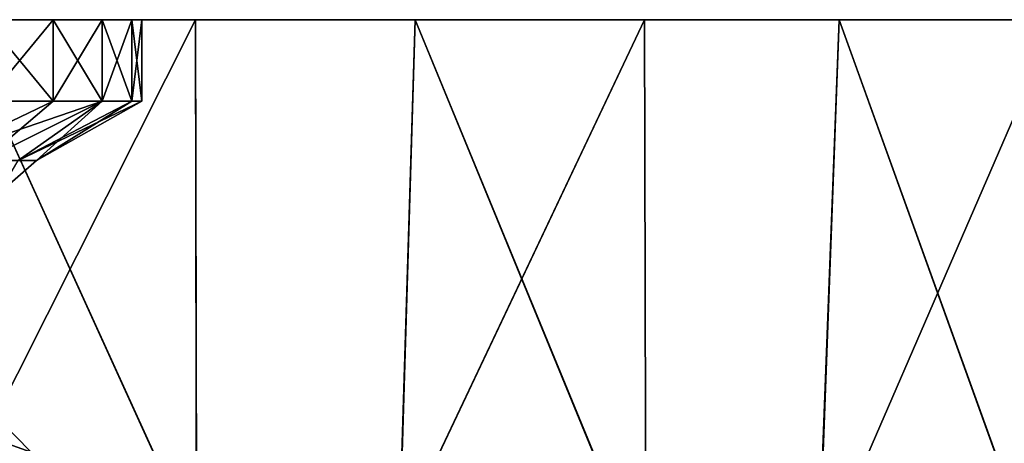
# Model space of a CAD drawing. Header units: metres. Extents: x -90 to 90, y -173 to 74.
# Tile 562 of 564: x 69.38 to 78.24, y 70.69 to 74.5. Entities that reach past the tile are written whole.
import ezdxf

# ---------------------------------------------------------------- set-up
doc = ezdxf.new("R2010")
doc.units = ezdxf.units.M
doc.layers.add('solid_509418_01', color=7, linetype='CONTINUOUS')

msp = doc.modelspace()

# ---------------------------------------------------------------- linework, layer by layer
at = {"layer": 'solid_509418_01'}
for points in [[(53.324516, 74.5, 29.24782), (70.960083, 74.5, 27.92627), (60, 74.5, 28.499945)], [(53.324516, 74.5, 29.24782), (66.675484, 74.5, 29.24782), (70.960083, 74.5, 27.92627)], [(70.960083, 74.5, 27.92627), (64.458015, 74.5, 28.14916), (60, 74.5, 28.499945)], [(70.960083, 74.5, 27.92627), (68.80735, 74.5, 27.104967), (64.458015, 74.5, 28.14916)], [(64.458015, 74.5, -28.14916), (70.960083, 74.5, -27.92627), (66.675484, 74.5, -29.24782)], [(64.458015, 74.5, -28.14916), (68.80735, 74.5, -27.104967), (70.960083, 74.5, -27.92627)], [(66.68676, 66, -29.245295), (66.675484, 74.5, -29.24782), (70.960083, 74.5, -27.92627)], [(66.685867, 66, 29.245499), (70.960083, 74.5, 27.92627), (66.675484, 74.5, 29.24782)], [(66.685867, 66, 29.245499), (70.976875, 66, 27.919676), (70.960083, 74.5, 27.92627)], [(70.97773, 66, -27.91934), (66.68676, 66, -29.245295), (70.960083, 74.5, -27.92627)], [(68.621056, 66, -27.164818), (72.675461, 66, -25.526119), (68.80735, 74.5, -27.104967)], [(68.80735, 74.5, 27.104967), (72.682747, 66, 25.522497), (68.628838, 66, 27.16235)], [(68.80735, 74.5, 27.104967), (72.938614, 74.5, 25.393684), (72.682747, 66, 25.522497)], [(75.000237, 74.5, 25.980581), (72.938614, 74.5, 25.393684), (68.80735, 74.5, 27.104967)], [(70.960083, 74.5, 27.92627), (75.000237, 74.5, 25.980581), (68.80735, 74.5, 27.104967)], [(68.80735, 74.5, -27.104967), (75.000237, 74.5, -25.980581), (70.960083, 74.5, -27.92627)], [(68.80735, 74.5, -27.104967), (72.938614, 74.5, -25.393684), (75.000237, 74.5, -25.980581)], [(72.675461, 66, -25.526119), (72.938614, 74.5, -25.393684), (68.80735, 74.5, -27.104967)], [(69.073364, 74.5, 5.239185), (69.073784, 73.766434, 5.23875), (69.679947, 73.766434, 4.009566)], [(69.679665, 74.5, 4.010151), (69.073364, 74.5, 5.239185), (69.679947, 73.766434, 4.009566)], [(69.073364, 74.5, -5.239185), (69.679665, 74.5, -4.010151), (69.073784, 73.766434, -5.23875)], [(69.073364, 74.5, -5.239185), (69.073364, 74.5, 5.239185), (69.679665, 74.5, 4.010151)], [(69.073364, 74.5, -5.239185), (69.679665, 74.5, 4.010151), (69.679665, 74.5, -4.010151)], [(69.679665, 74.5, -4.010151), (69.679947, 73.766434, -4.009566), (69.073784, 73.766434, -5.23875)], [(69.679665, 74.5, 4.010151), (69.679947, 73.766434, 4.009566), (70.120491, 73.766434, 2.711776)], [(70.120598, 74.5, 2.711287), (69.679665, 74.5, 4.010151), (70.120491, 73.766434, 2.711776)], [(69.679665, 74.5, -4.010151), (70.120598, 74.5, -2.711287), (69.679947, 73.766434, -4.009566)], [(69.679665, 74.5, -4.010151), (69.679665, 74.5, 4.010151), (70.120598, 74.5, 2.711287)], [(69.679665, 74.5, -4.010151), (70.120598, 74.5, 2.711287), (70.120598, 74.5, -2.711287)], [(70.120598, 74.5, -2.711287), (70.120491, 73.766434, -2.711776), (69.679947, 73.766434, -4.009566)], [(70.120598, 74.5, 2.711287), (70.120491, 73.766434, 2.711776), (70.387863, 73.766434, 1.367588)], [(70.387825, 74.5, -1.366897), (70.387863, 73.766434, -1.367588), (70.120491, 73.766434, -2.711776)], [(70.120598, 74.5, -2.711287), (70.387825, 74.5, -1.366897), (70.120491, 73.766434, -2.711776)], [(70.387825, 74.5, 1.366897), (70.120598, 74.5, 2.711287), (70.387863, 73.766434, 1.367588)], [(70.120598, 74.5, -2.711287), (70.120598, 74.5, 2.711287), (70.387825, 74.5, 1.366897)], [(70.120598, 74.5, -2.711287), (70.387825, 74.5, 1.366897), (70.387825, 74.5, -1.366897)], [(70.387825, 74.5, 1.366897), (70.387863, 73.766434, 1.367588), (70.477501, 73.766434)], [(70.477318, 74.5), (70.387825, 74.5, 1.366897), (70.477501, 73.766434)], [(70.387825, 74.5, -1.366897), (70.477318, 74.5), (70.387863, 73.766434, -1.367588)], [(70.387825, 74.5, -1.366897), (70.387825, 74.5, 1.366897), (70.477318, 74.5)], [(70.477318, 74.5), (70.477501, 73.766434), (70.387863, 73.766434, -1.367588)], [(70.97773, 66, -27.91934), (70.960083, 74.5, -27.92627), (75.000237, 74.5, -25.980581)], [(70.976875, 66, 27.919676), (75.000237, 74.5, 25.980581), (70.960083, 74.5, 27.92627)], [(70.976875, 66, 27.919676), (75.021965, 66, 25.968069), (75.000237, 74.5, 25.980581)], [(75.022758, 66, -25.967609), (70.97773, 66, -27.91934), (75.000237, 74.5, -25.980581)], [(72.675461, 66, -25.526119), (76.430244, 66, -23.28727), (72.938614, 74.5, -25.393684)], [(72.938614, 74.5, 25.393684), (76.436928, 66, 23.282555), (72.682747, 66, 25.522497)], [(72.938614, 74.5, 25.393684), (76.75164, 74.5, 23.057152), (76.436928, 66, 23.282555)], [(78.704399, 74.5, 23.455133), (76.75164, 74.5, 23.057152), (72.938614, 74.5, 25.393684)], [(75.000237, 74.5, 25.980581), (78.704399, 74.5, 23.455133), (72.938614, 74.5, 25.393684)], [(72.938614, 74.5, -25.393684), (78.704399, 74.5, -23.455133), (75.000237, 74.5, -25.980581)], [(72.938614, 74.5, -25.393684), (76.75164, 74.5, -23.057152), (78.704399, 74.5, -23.455133)], [(76.430244, 66, -23.28727), (76.75164, 74.5, -23.057152), (72.938614, 74.5, -25.393684)], [(75.022758, 66, -25.967609), (75.000237, 74.5, -25.980581), (78.704399, 74.5, -23.455133)], [(75.021965, 66, 25.968069), (78.704399, 74.5, 23.455133), (75.000237, 74.5, 25.980581)], [(75.021965, 66, 25.968069), (78.73024, 66, 23.434553), (78.704399, 74.5, 23.455133)], [(78.730949, 66, -23.433983), (75.022758, 66, -25.967609), (78.704399, 74.5, -23.455133)], [(76.430244, 66, -23.28727), (79.811317, 66, -20.488091), (76.75164, 74.5, -23.057152)], [(76.75164, 74.5, 23.057152), (79.81723, 66, 20.482368), (76.436928, 66, 23.282555)], [(76.75164, 74.5, 23.057152), (80.152794, 74.5, 20.15225), (79.81723, 66, 20.482368)], [(81.991737, 74.5, 20.404976), (80.152794, 74.5, 20.15225), (76.75164, 74.5, 23.057152)], [(78.704399, 74.5, 23.455133), (81.991737, 74.5, 20.404976), (76.75164, 74.5, 23.057152)], [(76.75164, 74.5, -23.057152), (81.991737, 74.5, -20.404976), (78.704399, 74.5, -23.455133)], [(76.75164, 74.5, -23.057152), (80.152794, 74.5, -20.15225), (81.991737, 74.5, -20.404976)], [(79.811317, 66, -20.488091), (80.152794, 74.5, -20.15225), (76.75164, 74.5, -23.057152)], [(70.120491, 73.766434, -2.711776), (69.364952, 73.230942, -1.870877), (68.564987, 73.230942, -4.224163)], [(69.679947, 73.766434, -4.009566), (70.120491, 73.766434, -2.711776), (68.564987, 73.230942, -4.224163)], [(69.073784, 73.766434, -5.23875), (69.679947, 73.766434, -4.009566), (68.564987, 73.230942, -4.224163)], [(70.120491, 73.766434, 2.711776), (69.051186, 73.230942, 3.046061), (69.530708, 73.230942, 0.606739)], [(69.679947, 73.766434, 4.009566), (69.073784, 73.766434, 5.23875), (69.051186, 73.230942, 3.046061)], [(70.120491, 73.766434, 2.711776), (69.679947, 73.766434, 4.009566), (69.051186, 73.230942, 3.046061)], [(70.477501, 73.766434), (69.530708, 73.230942, 0.606739), (69.364952, 73.230942, -1.870877)], [(70.387863, 73.766434, -1.367588), (70.477501, 73.766434), (69.364952, 73.230942, -1.870877)], [(70.120491, 73.766434, -2.711776), (70.387863, 73.766434, -1.367588), (69.364952, 73.230942, -1.870877)], [(70.387863, 73.766434, 1.367588), (70.120491, 73.766434, 2.711776), (69.530708, 73.230942, 0.606739)], [(70.477501, 73.766434), (70.387863, 73.766434, 1.367588), (69.530708, 73.230942, 0.606739)], [(69.189682, 72.938118, 1.11583), (69.530708, 73.230942, 0.606739), (69.051186, 73.230942, 3.046061)], [(69.189682, 72.938118, -1.11583), (69.364952, 73.230942, -1.870877), (69.530708, 73.230942, 0.606739)], [(69.189682, 72.938118, 1.11583), (69.189682, 72.938118, -1.11583), (69.530708, 73.230942, 0.606739)], [(69.48037, 70.607178, 1.151125), (69.189476, 70.90036, 1.115804), (68.655418, 70.90036, 3.282567)], [(68.929405, 70.607178, 3.386477), (69.48037, 70.607178, 1.151125), (68.655418, 70.90036, 3.282567)], [(69.48037, 70.607178, -1.151125), (68.929405, 70.607178, -3.386477), (69.189476, 70.90036, -1.115804)], [(69.48037, 70.607178, -1.151125), (69.189476, 70.90036, -1.115804), (69.189476, 70.90036, 1.115804)], [(69.48037, 70.607178, 1.151125), (69.48037, 70.607178, -1.151125), (69.189476, 70.90036, 1.115804)]]:
    msp.add_3dface(points, dxfattribs=at)

doc.saveas('drawing.dxf')
